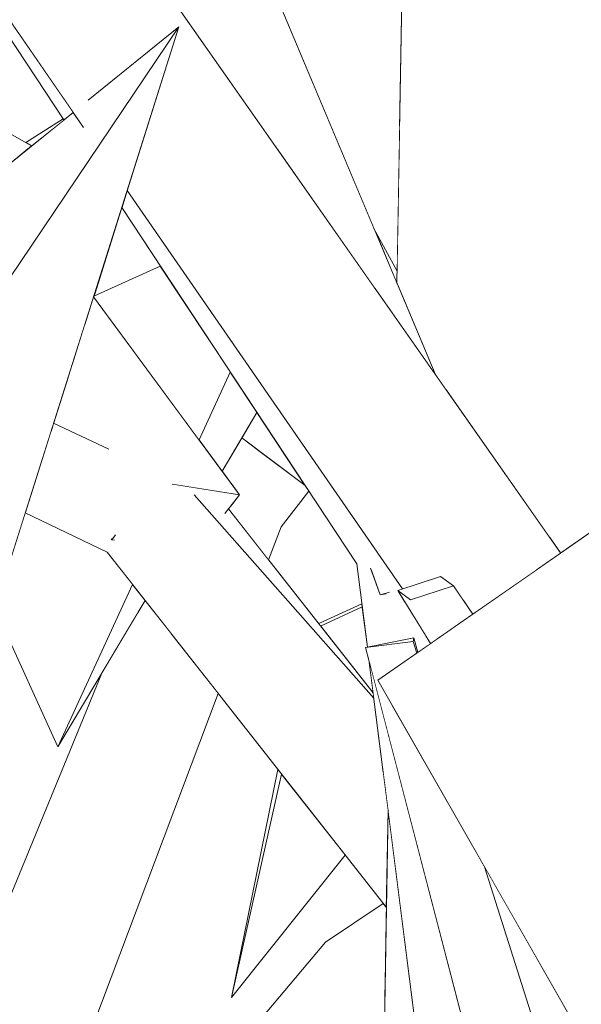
# Model space of a CAD drawing. Extents: x -289599 to -184549, y 66678 to 295474.
# Tile 262 of 656: x -263689 to -263645, y 71679 to 71757. Entities that reach past the tile are written whole.
import ezdxf

# ---------------------------------------------------------------- set-up
doc = ezdxf.new("R2010")
doc.units = 0
doc.header["$MEASUREMENT"] = 0
doc.linetypes.add('Wipeout_Contour', pattern=[1000, 0, -1000])
doc.layers.add('arch drzewa', color=8, linetype='Continuous')
doc.layers.add('arch drzewa_Nr_Pióra__4', color=8, linetype='Continuous', lineweight=9)

msp = doc.modelspace()

# ---------------------------------------------------------------- wipeouts: each hides what was drawn before it
at = {"color": 254, "linetype": 'Wipeout_Contour', "lineweight": 0, "ltscale": 2884242.777742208}
msp.add_wipeout([(-263648.259, 71760.285), (-263641.524, 71720.563), (-263639.148, 71731.718), (-263633.99, 71760.123), (-263639.739, 71760.189), (-263639.855, 71757.916), (-263640.048, 71757.494), (-263642.859, 71757.942), (-263643.531, 71760.232)], dxfattribs=at).dxf.layer = 'arch drzewa'
at = {"color": 254, "linetype": 'Wipeout_Contour', "lineweight": 0, "ltscale": 1281901.854299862}
msp.add_wipeout([(-263658.377, 71711.254), (-263656.101, 71708.306), (-263653.49, 71710.126), (-263654.996, 71712.344)], dxfattribs=at).dxf.layer = 'arch drzewa'
at = {"color": 254, "linetype": 'Wipeout_Contour', "lineweight": 0, "ltscale": 1602306.615246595}
msp.add_wipeout([(-263661.047, 71642.204), (-263645.986, 71641.279), (-263647.31, 71653.246), (-263656.666, 71667.183), (-263660.156, 71694.707)], dxfattribs=at).dxf.layer = 'arch drzewa'

# ---------------------------------------------------------------- next in the draw order: wipeouts: each hides what was drawn before it
at = {"color": 254, "linetype": 'Wipeout_Contour', "lineweight": 0, "ltscale": 1602344.401547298}
msp.add_wipeout([(-263641.524, 71720.563), (-263648.259, 71760.285), (-263647.416, 71716.14), (-263646.578, 71714.945), (-263641.939, 71718.179)], dxfattribs=at).dxf.layer = 'arch drzewa'
at = {"color": 254, "linetype": 'Wipeout_Contour', "lineweight": 0, "ltscale": 961415.988501}
msp.add_wipeout([(-263654.266, 71711.27), (-263653.49, 71710.126), (-263648.392, 71713.68)], dxfattribs=at).dxf.layer = 'arch drzewa'
at = {"color": 254, "linetype": 'Wipeout_Contour', "lineweight": 0, "ltscale": 961429.062134}
msp.add_wipeout([(-263658.377, 71711.254), (-263656.358, 71708.127), (-263656.101, 71708.306)], dxfattribs=at).dxf.layer = 'arch drzewa'
at = {"color": 254, "linetype": 'Wipeout_Contour', "lineweight": 0, "ltscale": 1922753.528683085}
msp.add_wipeout([(-263652.56, 71690.224), (-263648.961, 71678.864), (-263648.42, 71678.356), (-263641.557, 71672.329), (-263644.127, 71678.381), (-263644.733, 71676.53)], dxfattribs=at).dxf.layer = 'arch drzewa'

# ---------------------------------------------------------------- next in the draw order: wipeouts: each hides what was drawn before it
at = {"color": 254, "linetype": 'Wipeout_Contour', "lineweight": 0, "ltscale": 1281919.705739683}
msp.add_wipeout([(-263659.057, 71759.447), (-263655.551, 71727.749), (-263647.416, 71716.14), (-263648.259, 71760.285)], dxfattribs=at).dxf.layer = 'arch drzewa'
at = {"color": 254, "linetype": 'Wipeout_Contour', "lineweight": 0, "ltscale": 1281908.779340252}
msp.add_wipeout([(-263659.395, 71711.987), (-263656.701, 71707.888), (-263656.358, 71708.127), (-263658.377, 71711.254)], dxfattribs=at).dxf.layer = 'arch drzewa'
at = {"color": 254, "linetype": 'Wipeout_Contour', "lineweight": 0, "ltscale": 2243230.996164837}
msp.add_wipeout([(-263661.628, 71706.315), (-263656.666, 71667.183), (-263647.31, 71653.246), (-263646.187, 71651.816), (-263645.819, 71650.816), (-263652.405, 71675.625), (-263654.013, 71677.151)], dxfattribs=at).dxf.layer = 'arch drzewa'

# ---------------------------------------------------------------- next in the draw order: wipeouts: each hides what was drawn before it
at = {"color": 254, "linetype": 'Wipeout_Contour', "lineweight": 0, "ltscale": 1281935.962920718}
msp.add_wipeout([(-263659.452, 71736.181), (-263656.458, 71729.044), (-263655.551, 71727.749), (-263659.057, 71759.447)], dxfattribs=at).dxf.layer = 'arch drzewa'
at = {"color": 254, "linetype": 'Wipeout_Contour', "lineweight": 0, "ltscale": 961431.127337}
msp.add_wipeout([(-263659.395, 71711.987), (-263656.811, 71707.811), (-263656.701, 71707.888)], dxfattribs=at).dxf.layer = 'arch drzewa'

# ---------------------------------------------------------------- next in the draw order: wipeouts: each hides what was drawn before it
at = {"color": 254, "linetype": 'Wipeout_Contour', "lineweight": 0, "ltscale": 2564006.742345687}
msp.add_wipeout([(-263672.895, 71768.228), (-263670.313, 71762.072), (-263659.243, 71748.508), (-263659.062, 71759.128), (-263668.87, 71775.852), (-263669.874, 71772.333), (-263670.89, 71772.255), (-263671.561, 71772.268)], dxfattribs=at).dxf.layer = 'arch drzewa'
at = {"color": 254, "linetype": 'Wipeout_Contour', "lineweight": 0, "ltscale": 1281908.932063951}
msp.add_wipeout([(-263656.013, 71713.077), (-263659.395, 71711.987), (-263658.377, 71711.254), (-263654.996, 71712.344)], dxfattribs=at).dxf.layer = 'arch drzewa'
at = {"color": 254, "linetype": 'Wipeout_Contour', "lineweight": 0, "ltscale": 961427.972227}
msp.add_wipeout([(-263657.234, 71708.495), (-263657.061, 71707.637), (-263656.811, 71707.811)], dxfattribs=at).dxf.layer = 'arch drzewa'

# ---------------------------------------------------------------- next in the draw order: wipeouts: each hides what was drawn before it
at = {"color": 254, "linetype": 'Wipeout_Contour', "lineweight": 0, "ltscale": 1281964.905765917}
msp.add_wipeout([(-263670.313, 71762.072), (-263661.262, 71740.496), (-263659.436, 71737.14), (-263659.243, 71748.508)], dxfattribs=at).dxf.layer = 'arch drzewa'
at = {"color": 254, "linetype": 'Wipeout_Contour', "lineweight": 0, "ltscale": 3845749.720013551}
msp.add_wipeout([(-263661.251, 71712.965), (-263662.612, 71714.073), (-263660.917, 71707.689), (-263658.112, 71708.248), (-263657.814, 71707.112), (-263657.061, 71707.637), (-263657.234, 71708.495), (-263658.73, 71710.912), (-263660.149, 71712.068), (-263660.073, 71711.849), (-263660.33, 71711.723), (-263660.784, 71711.647)], dxfattribs=at).dxf.layer = 'arch drzewa'

# ---------------------------------------------------------------- next in the draw order: wipeouts: each hides what was drawn before it
at = {"color": 254, "linetype": 'Wipeout_Contour', "lineweight": 0, "ltscale": 5128627.90126088}
msp.add_wipeout([(-263726.307, 71814.036), (-263728.429, 71812.618), (-263679.419, 71754.094), (-263676.616, 71756.361), (-263677.904, 71752.285), (-263646.613, 71714.92), (-263646.578, 71714.945), (-263701.849, 71793.819), (-263702.623, 71788.858), (-263717.81, 71816.43), (-263717.742, 71816.499), (-263719.3, 71818.722), (-263722.585, 71816.525), (-263722.007, 71814.752), (-263721.859, 71813.762), (-263722.723, 71813.655)], dxfattribs=at).dxf.layer = 'arch drzewa'
at = {"color": 254, "linetype": 'Wipeout_Contour', "lineweight": 0, "ltscale": 961443.08679}
msp.add_wipeout([(-263662.612, 71714.073), (-263661.78, 71707.517), (-263660.917, 71707.689)], dxfattribs=at).dxf.layer = 'arch drzewa'
at = {"color": 254, "linetype": 'Wipeout_Contour', "lineweight": 0, "ltscale": 1281907.455210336}
msp.add_wipeout([(-263658.179, 71707.964), (-263657.892, 71707.057), (-263657.814, 71707.112), (-263658.112, 71708.248)], dxfattribs=at).dxf.layer = 'arch drzewa'

# ---------------------------------------------------------------- next in the draw order: wipeouts: each hides what was drawn before it
at = {"color": 254, "linetype": 'Wipeout_Contour', "lineweight": 0, "ltscale": 1282105.541233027}
msp.add_wipeout([(-263679.419, 71754.094), (-263728.429, 71812.618), (-263684.166, 71748.513), (-263683.662, 71750.663)], dxfattribs=at).dxf.layer = 'arch drzewa'
at = {"color": 254, "linetype": 'Wipeout_Contour', "lineweight": 0, "ltscale": 1282025.252766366}
msp.add_wipeout([(-263686.621, 71724.696), (-263681.649, 71722.527), (-263682.199, 71723.138), (-263686.47, 71725.173)], dxfattribs=at).dxf.layer = 'arch drzewa'

# ---------------------------------------------------------------- next in the draw order: wipeouts: each hides what was drawn before it
at = {"color": 254, "linetype": 'Wipeout_Contour', "lineweight": 0, "ltscale": 961573.751411}
msp.add_wipeout([(-263709.602, 71785.35), (-263685.666, 71749.043), (-263684.938, 71749.631)], dxfattribs=at).dxf.layer = 'arch drzewa'
at = {"color": 254, "linetype": 'Wipeout_Contour', "lineweight": 0, "ltscale": 2563856.713723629}
msp.add_wipeout([(-263677.904, 71752.285), (-263680.687, 71743.476), (-263659.027, 71712.106), (-263656.013, 71713.077), (-263654.996, 71712.344), (-263654.266, 71711.27), (-263648.392, 71713.68), (-263646.613, 71714.92)], dxfattribs=at).dxf.layer = 'arch drzewa'

# ---------------------------------------------------------------- next in the draw order: wipeouts: each hides what was drawn before it
at = {"color": 254, "linetype": 'Wipeout_Contour', "lineweight": 0, "ltscale": 1602614.311701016}
msp.add_wipeout([(-263701.563, 71754.545), (-263701.028, 71750.105), (-263693.122, 71748.385), (-263690.641, 71745.02), (-263688.198, 71746.995)], dxfattribs=at).dxf.layer = 'arch drzewa'
at = {"color": 254, "linetype": 'Wipeout_Contour', "lineweight": 0, "ltscale": 2884379.858180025}
msp.add_wipeout([(-263681.111, 71742.134), (-263662.612, 71714.073), (-263661.251, 71712.965), (-263661.517, 71713.714), (-263660.149, 71712.068), (-263658.73, 71710.912), (-263659.395, 71711.987), (-263659.027, 71712.106), (-263680.687, 71743.476)], dxfattribs=at).dxf.layer = 'arch drzewa'

# ---------------------------------------------------------------- next in the draw order: wipeouts: each hides what was drawn before it
at = {"color": 254, "linetype": 'Wipeout_Contour', "lineweight": 0, "ltscale": 1602470.420599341}
msp.add_wipeout([(-263677.126, 71767.448), (-263661.038, 71735.579), (-263660.665, 71735.047), (-263656.458, 71729.044), (-263672.895, 71768.228)], dxfattribs=at).dxf.layer = 'arch drzewa'
at = {"color": 254, "linetype": 'Wipeout_Contour', "lineweight": 0, "ltscale": 1281922.667984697}
msp.add_wipeout([(-263660.149, 71712.068), (-263661.517, 71713.714), (-263660.784, 71711.647), (-263660.073, 71711.849)], dxfattribs=at).dxf.layer = 'arch drzewa'

# ---------------------------------------------------------------- next in the draw order: wipeouts: each hides what was drawn before it
at = {"color": 254, "linetype": 'Wipeout_Contour', "lineweight": 0, "ltscale": 961493.879334}
msp.add_wipeout([(-263677.126, 71767.448), (-263668.755, 71746.593), (-263661.038, 71735.579)], dxfattribs=at).dxf.layer = 'arch drzewa'
at = {"color": 254, "linetype": 'Wipeout_Contour', "lineweight": 0, "ltscale": 1922937.807575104}
msp.add_wipeout([(-263675.41, 71719.525), (-263661.271, 71703.503), (-263661.324, 71703.917), (-263672.708, 71718.415), (-263672.989, 71718.053), (-263674.164, 71719.124)], dxfattribs=at).dxf.layer = 'arch drzewa'
at = {"color": 254, "linetype": 'Wipeout_Contour', "lineweight": 0, "ltscale": 961440.789716}
msp.add_wipeout([(-263660.073, 71711.849), (-263660.784, 71711.647), (-263660.33, 71711.723)], dxfattribs=at).dxf.layer = 'arch drzewa'

# ---------------------------------------------------------------- next in the draw order: wipeouts: each hides what was drawn before it
at = {"color": 254, "linetype": 'Wipeout_Contour', "lineweight": 0, "ltscale": 1282025.60505594}
msp.add_wipeout([(-263677.126, 71767.448), (-263680.245, 71766.49), (-263675.339, 71755.988), (-263668.755, 71746.593)], dxfattribs=at).dxf.layer = 'arch drzewa'
at = {"color": 254, "linetype": 'Wipeout_Contour', "lineweight": 0, "ltscale": 961459.514639}
msp.add_wipeout([(-263661.262, 71740.496), (-263659.452, 71736.181), (-263659.436, 71737.14)], dxfattribs=at).dxf.layer = 'arch drzewa'
at = {"color": 254, "linetype": 'Wipeout_Contour', "lineweight": 0, "ltscale": 1281955.120012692}
msp.add_wipeout([(-263675.41, 71719.525), (-263682.257, 71714.999), (-263660.527, 71697.636), (-263661.271, 71703.503)], dxfattribs=at).dxf.layer = 'arch drzewa'

# ---------------------------------------------------------------- next in the draw order: linework, layer by layer
at = {"layer": 'arch drzewa_Nr_Pióra__4', "linetype": 'Continuous'}
for p, q in [((-263659.452, 71736.181), (-263659.057, 71759.447)), ((-263659.436, 71737.14), (-263661.262, 71740.496))]:
    msp.add_line(p, q, dxfattribs=at)

# ---------------------------------------------------------------- next in the draw order: wipeouts: each hides what was drawn before it
at = {"color": 254, "linetype": 'Wipeout_Contour', "lineweight": 0, "ltscale": 961527.414685}
msp.add_wipeout([(-263680.245, 71766.49), (-263677.728, 71759.397), (-263675.339, 71755.988)], dxfattribs=at).dxf.layer = 'arch drzewa'
at = {"color": 254, "linetype": 'Wipeout_Contour', "lineweight": 0, "ltscale": 2564012.772752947}
msp.add_wipeout([(-263686.621, 71724.696), (-263686.683, 71724.5), (-263675.41, 71719.525), (-263674.164, 71719.124), (-263677.121, 71720.362), (-263678.703, 71721.066), (-263678.848, 71721.138), (-263681.649, 71722.527)], dxfattribs=at).dxf.layer = 'arch drzewa'
at = {"color": 254, "linetype": 'Wipeout_Contour', "lineweight": 0, "ltscale": 1281929.75599682}
msp.add_wipeout([(-263660.527, 71697.636), (-263682.257, 71714.999), (-263660.286, 71687.03), (-263660.156, 71694.707)], dxfattribs=at).dxf.layer = 'arch drzewa'

# ---------------------------------------------------------------- next in the draw order: wipeouts: each hides what was drawn before it
at = {"color": 254, "linetype": 'Wipeout_Contour', "lineweight": 0, "ltscale": 961514.082631}
msp.add_wipeout([(-263686.683, 71724.5), (-263686.979, 71723.561), (-263675.41, 71719.525)], dxfattribs=at).dxf.layer = 'arch drzewa'
at = {"color": 254, "linetype": 'Wipeout_Contour', "lineweight": 0, "ltscale": 961500.689323}
msp.add_wipeout([(-263686.139, 71699.687), (-263679.277, 71711.206), (-263680.261, 71712.457)], dxfattribs=at).dxf.layer = 'arch drzewa'
at = {"color": 254, "linetype": 'Wipeout_Contour', "lineweight": 0, "ltscale": 1281932.73138352}
msp.add_wipeout([(-263665.611, 71709.377), (-263665.457, 71709.181), (-263662.185, 71710.71), (-263662.213, 71710.93)], dxfattribs=at).dxf.layer = 'arch drzewa'
at = {"color": 254, "linetype": 'Wipeout_Contour', "lineweight": 0, "ltscale": 1281913.767900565}
msp.add_wipeout([(-263658.179, 71707.964), (-263661.934, 71707.486), (-263660.816, 71705.019), (-263657.892, 71707.057)], dxfattribs=at).dxf.layer = 'arch drzewa'
at = {"color": 254, "linetype": 'Wipeout_Contour', "lineweight": 0, "ltscale": 961406.303484}
msp.add_wipeout([(-263652.56, 71690.224), (-263660.055, 71703.34), (-263648.946, 71678.817)], dxfattribs=at).dxf.layer = 'arch drzewa'
at = {"color": 254, "linetype": 'Wipeout_Contour', "lineweight": 0, "ltscale": 961454.187665}
msp.add_wipeout([(-263672.475, 71679.944), (-263668.535, 71697.53), (-263668.821, 71697.895)], dxfattribs=at).dxf.layer = 'arch drzewa'

# ---------------------------------------------------------------- next in the draw order: wipeouts: each hides what was drawn before it
at = {"color": 254, "linetype": 'Wipeout_Contour', "lineweight": 0, "ltscale": 1282016.660594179}
msp.add_wipeout([(-263686.979, 71723.561), (-263688.706, 71718.098), (-263682.257, 71714.999), (-263675.41, 71719.525)], dxfattribs=at).dxf.layer = 'arch drzewa'
at = {"color": 254, "linetype": 'Wipeout_Contour', "lineweight": 0, "ltscale": 1922842.189237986}
msp.add_wipeout([(-263660.816, 71705.019), (-263661.934, 71707.486), (-263654.013, 71677.151), (-263648.946, 71678.817), (-263660.055, 71703.34), (-263660.958, 71704.92)], dxfattribs=at).dxf.layer = 'arch drzewa'
at = {"color": 254, "linetype": 'Wipeout_Contour', "lineweight": 0, "ltscale": 961446.828117}
msp.add_wipeout([(-263668.535, 71697.53), (-263672.475, 71679.944), (-263663.521, 71691.148)], dxfattribs=at).dxf.layer = 'arch drzewa'

# ---------------------------------------------------------------- next in the draw order: wipeouts: each hides what was drawn before it
at = {"color": 254, "linetype": 'Wipeout_Contour', "lineweight": 0, "ltscale": 961509.486442}
msp.add_wipeout([(-263683.331, 71735.107), (-263684, 71732.992), (-263671.844, 71719.528)], dxfattribs=at).dxf.layer = 'arch drzewa'
at = {"color": 254, "linetype": 'Wipeout_Contour', "lineweight": 0, "ltscale": 1602523.123797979}
msp.add_wipeout([(-263688.706, 71718.098), (-263691.091, 71710.549), (-263686.139, 71699.687), (-263680.261, 71712.457), (-263682.257, 71714.999)], dxfattribs=at).dxf.layer = 'arch drzewa'
at = {"color": 254, "linetype": 'Wipeout_Contour', "lineweight": 0, "ltscale": 961435.467719}
msp.add_wipeout([(-263661.934, 71707.486), (-263658.179, 71707.964), (-263658.112, 71708.248)], dxfattribs=at).dxf.layer = 'arch drzewa'

# ---------------------------------------------------------------- next in the draw order: wipeouts: each hides what was drawn before it
at = {"color": 254, "linetype": 'Wipeout_Contour', "lineweight": 0, "ltscale": 1602508.49329922}
msp.add_wipeout([(-263684, 71732.992), (-263684.959, 71729.956), (-263678.703, 71721.066), (-263677.121, 71720.362), (-263671.844, 71719.528)], dxfattribs=at).dxf.layer = 'arch drzewa'
at = {"color": 254, "linetype": 'Wipeout_Contour', "lineweight": 0, "ltscale": 961391.271698}
msp.add_wipeout([(-263644.733, 71676.53), (-263660.958, 71704.92), (-263631.673, 71725.335)], dxfattribs=at).dxf.layer = 'arch drzewa'

# ---------------------------------------------------------------- next in the draw order: linework, layer by layer
at = {"layer": 'arch drzewa_Nr_Pióra__4', "linetype": 'Continuous'}
for p, q in [((-263660.784, 71711.647), (-263661.532, 71713.756)), ((-263659.395, 71711.987), (-263656.013, 71713.077)), ((-263654.996, 71712.344), (-263658.377, 71711.254)), ((-263656.013, 71713.077), (-263654.996, 71712.344)), ((-263653.49, 71710.126), (-263654.996, 71712.344)), ((-263660.032, 71711.86), (-263660.784, 71711.647)), ((-263660.784, 71711.647), (-263660.304, 71711.727)), ((-263658.377, 71711.254), (-263659.395, 71711.987)), ((-263656.811, 71707.811), (-263659.395, 71711.987)), ((-263658.112, 71708.248), (-263658.179, 71707.964)), ((-263657.892, 71707.057), (-263658.179, 71707.964)), ((-263657.814, 71707.112), (-263658.112, 71708.248)), ((-263648.946, 71678.817), (-263652.56, 71690.224))]:
    msp.add_line(p, q, dxfattribs=at)

# ---------------------------------------------------------------- next in the draw order: wipeouts: each hides what was drawn before it
at = {"color": 254, "linetype": 'Wipeout_Contour', "lineweight": 0, "ltscale": 1282017.847948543}
msp.add_wipeout([(-263685.363, 71728.676), (-263678.848, 71721.138), (-263678.703, 71721.066), (-263684.959, 71729.956)], dxfattribs=at).dxf.layer = 'arch drzewa'
at = {"color": 254, "linetype": 'Wipeout_Contour', "lineweight": 0, "ltscale": 1281982.182349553}
msp.add_wipeout([(-263675.022, 71723.838), (-263673.213, 71721.386), (-263670.47, 71725.992), (-263672.566, 71729.172)], dxfattribs=at).dxf.layer = 'arch drzewa'
at = {"color": 254, "linetype": 'Wipeout_Contour', "lineweight": 0, "ltscale": 1281981.557941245}
msp.add_wipeout([(-263671.844, 71719.528), (-263677.121, 71720.362), (-263674.164, 71719.124), (-263672.989, 71718.053)], dxfattribs=at).dxf.layer = 'arch drzewa'
at = {"color": 254, "linetype": 'Wipeout_Contour', "lineweight": 0, "ltscale": 1922888.14327373}
msp.add_wipeout([(-263662.185, 71710.71), (-263665.457, 71709.181), (-263661.324, 71703.917), (-263661.628, 71706.315), (-263661.934, 71707.486), (-263661.78, 71707.517)], dxfattribs=at).dxf.layer = 'arch drzewa'

# ---------------------------------------------------------------- next in the draw order: linework, layer by layer
at = {"layer": 'arch drzewa_Nr_Pióra__4', "linetype": 'Continuous'}
for p, q in [((-263660.958, 71704.92), (-263631.673, 71725.335)), ((-263661.78, 71707.517), (-263662.612, 71714.073)), ((-263665.611, 71709.377), (-263662.213, 71710.93)), ((-263665.457, 71709.181), (-263662.185, 71710.71)), ((-263661.934, 71707.486), (-263658.112, 71708.248)), ((-263658.179, 71707.964), (-263661.934, 71707.486))]:
    msp.add_line(p, q, dxfattribs=at)

# ---------------------------------------------------------------- next in the draw order: wipeouts: each hides what was drawn before it
at = {"color": 254, "linetype": 'Wipeout_Contour', "lineweight": 0, "ltscale": 1602525.23017446}
msp.add_wipeout([(-263686.47, 71725.173), (-263682.199, 71723.138), (-263681.649, 71722.527), (-263678.848, 71721.138), (-263685.363, 71728.676)], dxfattribs=at).dxf.layer = 'arch drzewa'
at = {"color": 254, "linetype": 'Wipeout_Contour', "lineweight": 0, "ltscale": 961475.893875}
msp.add_wipeout([(-263671.659, 71723.995), (-263666.684, 71720.249), (-263670.47, 71725.992)], dxfattribs=at).dxf.layer = 'arch drzewa'
at = {"color": 254, "linetype": 'Wipeout_Contour', "lineweight": 0, "ltscale": 1602458.193125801}
msp.add_wipeout([(-263672.708, 71718.415), (-263671.002, 71716.242), (-263669.552, 71714.396), (-263668.576, 71716.99), (-263672.55, 71718.619)], dxfattribs=at).dxf.layer = 'arch drzewa'

# ---------------------------------------------------------------- next in the draw order: wipeouts: each hides what was drawn before it
at = {"color": 254, "linetype": 'Wipeout_Contour', "lineweight": 0, "ltscale": 1602513.811923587}
msp.add_wipeout([(-263683.315, 71735.157), (-263683.331, 71735.107), (-263675.022, 71723.838), (-263672.566, 71729.172), (-263678.076, 71737.53)], dxfattribs=at).dxf.layer = 'arch drzewa'
at = {"color": 254, "linetype": 'Wipeout_Contour', "lineweight": 0, "ltscale": 1281955.354856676}
msp.add_wipeout([(-263668.576, 71716.99), (-263666.395, 71719.811), (-263666.684, 71720.249), (-263666.831, 71720.36)], dxfattribs=at).dxf.layer = 'arch drzewa'

# ---------------------------------------------------------------- next in the draw order: linework, layer by layer
at = {"layer": 'arch drzewa_Nr_Pióra__4', "linetype": 'Continuous'}
msp.add_line((-263656.458, 71729.044), (-263672.895, 71768.228), dxfattribs=at)

# ---------------------------------------------------------------- next in the draw order: wipeouts: each hides what was drawn before it
at = {"color": 254, "linetype": 'Wipeout_Contour', "lineweight": 0, "ltscale": 961519.657542}
msp.add_wipeout([(-263683.315, 71735.157), (-263678.076, 71737.53), (-263681.111, 71742.134)], dxfattribs=at).dxf.layer = 'arch drzewa'
at = {"color": 254, "linetype": 'Wipeout_Contour', "lineweight": 0, "ltscale": 1922950.982983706}
msp.add_wipeout([(-263671.844, 71719.528), (-263672.55, 71718.619), (-263668.576, 71716.99), (-263666.831, 71720.36), (-263670.423, 71723.064), (-263672.467, 71720.374)], dxfattribs=at).dxf.layer = 'arch drzewa'

# ---------------------------------------------------------------- next in the draw order: linework, layer by layer
at = {"layer": 'arch drzewa_Nr_Pióra__4', "linetype": 'Continuous'}
for p, q in [((-263673, 71718.04), (-263671.844, 71719.528)), ((-263668.576, 71716.99), (-263666.395, 71719.811)), ((-263661.324, 71703.917), (-263672.708, 71718.415)), ((-263669.552, 71714.396), (-263668.576, 71716.99))]:
    msp.add_line(p, q, dxfattribs=at)

# ---------------------------------------------------------------- next in the draw order: wipeouts: each hides what was drawn before it
at = {"color": 254, "linetype": 'Wipeout_Contour', "lineweight": 0, "ltscale": 2243598.509429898}
msp.add_wipeout([(-263684.938, 71749.631), (-263702.807, 71735.182), (-263692.616, 71705.721), (-263690.886, 71735.182), (-263676.616, 71756.361), (-263683.662, 71750.663), (-263684.166, 71748.513)], dxfattribs=at).dxf.layer = 'arch drzewa'
at = {"color": 254, "linetype": 'Wipeout_Contour', "lineweight": 0, "ltscale": 1281973.733173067}
msp.add_wipeout([(-263670.535, 71723.149), (-263672.497, 71720.414), (-263672.467, 71720.374), (-263670.423, 71723.064)], dxfattribs=at).dxf.layer = 'arch drzewa'

# ---------------------------------------------------------------- next in the draw order: wipeouts: each hides what was drawn before it
at = {"color": 254, "linetype": 'Wipeout_Contour', "lineweight": 0, "ltscale": 961532.145658}
msp.add_wipeout([(-263692.616, 71705.721), (-263676.616, 71756.361), (-263690.886, 71735.182)], dxfattribs=at).dxf.layer = 'arch drzewa'
at = {"color": 254, "linetype": 'Wipeout_Contour', "lineweight": 0, "ltscale": 1281976.038420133}
msp.add_wipeout([(-263671.659, 71723.995), (-263673.213, 71721.386), (-263672.497, 71720.414), (-263670.535, 71723.149)], dxfattribs=at).dxf.layer = 'arch drzewa'

# ---------------------------------------------------------------- next in the draw order: linework, layer by layer
at = {"layer": 'arch drzewa_Nr_Pióra__4', "linetype": 'Continuous'}
for p, q in [((-263683.749, 71750.593), (-263676.616, 71756.361)), ((-263659.027, 71712.106), (-263680.687, 71743.476)), ((-263662.612, 71714.073), (-263681.111, 71742.134)), ((-263683.315, 71735.157), (-263678.076, 71737.53)), ((-263671.844, 71719.528), (-263683.331, 71735.107)), ((-263672.566, 71729.172), (-263675.022, 71723.838)), ((-263673.213, 71721.386), (-263670.47, 71725.992)), ((-263682.13, 71723.105), (-263686.47, 71725.173)), ((-263671.659, 71723.995), (-263666.684, 71720.249)), ((-263671.844, 71719.528), (-263677.135, 71720.364)), ((-263682.257, 71714.999), (-263688.706, 71718.098)), ((-263681.589, 71716.38), (-263681.9, 71715.979)), ((-263681.9, 71715.979), (-263681.949, 71716.059)), ((-263681.9, 71715.979), (-263681.683, 71715.945))]:
    msp.add_line(p, q, dxfattribs=at)

# ---------------------------------------------------------------- next in the draw order: wipeouts: each hides what was drawn before it
at = {"color": 254, "linetype": 'Wipeout_Contour', "lineweight": 0, "ltscale": 1282060.376415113}
msp.add_wipeout([(-263685.72, 71749.125), (-263688.663, 71747.257), (-263688.198, 71746.995), (-263685.666, 71749.043)], dxfattribs=at).dxf.layer = 'arch drzewa'
at = {"color": 254, "linetype": 'Wipeout_Contour', "lineweight": 0, "ltscale": 1281980.264300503}
msp.add_wipeout([(-263693.012, 71652.865), (-263692.603, 71653.203), (-263673.517, 71703.872), (-263676.754, 71707.993)], dxfattribs=at).dxf.layer = 'arch drzewa'

# ---------------------------------------------------------------- next in the draw order: linework, layer by layer
at = {"layer": 'arch drzewa_Nr_Pióra__4', "linetype": 'Continuous'}
for p, q in [((-263684.113, 71748.437), (-263728.429, 71812.618)), ((-263646.578, 71714.945), (-263701.849, 71793.819)), ((-263685.666, 71749.043), (-263709.602, 71785.351)), ((-263690.886, 71735.182), (-263676.616, 71756.361)), ((-263688.198, 71746.995), (-263701.563, 71754.545)), ((-263702.807, 71735.182), (-263684.938, 71749.631)), ((-263688.663, 71747.257), (-263685.72, 71749.125)), ((-263661.271, 71703.503), (-263675.41, 71719.525))]:
    msp.add_line(p, q, dxfattribs=at)

# ---------------------------------------------------------------- next in the draw order: wipeouts: each hides what was drawn before it
at = {"color": 254, "linetype": 'Wipeout_Contour', "lineweight": 0, "ltscale": 1602487.619932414}
msp.add_wipeout([(-263696.199, 71656.108), (-263694.696, 71651.473), (-263693.012, 71652.865), (-263676.754, 71707.993), (-263677.251, 71708.626)], dxfattribs=at).dxf.layer = 'arch drzewa'

# ---------------------------------------------------------------- next in the draw order: wipeouts: each hides what was drawn before it
at = {"color": 254, "linetype": 'Wipeout_Contour', "lineweight": 0, "ltscale": 1281995.004863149}
msp.add_wipeout([(-263679.782, 71710.359), (-263696.199, 71656.108), (-263677.251, 71708.626), (-263679.277, 71711.206)], dxfattribs=at).dxf.layer = 'arch drzewa'

# ---------------------------------------------------------------- next in the draw order: wipeouts: each hides what was drawn before it
at = {"color": 254, "linetype": 'Wipeout_Contour', "lineweight": 0, "ltscale": 1282008.422113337}
msp.add_wipeout([(-263682.689, 71705.479), (-263704.015, 71653.459), (-263696.199, 71656.108), (-263679.782, 71710.359)], dxfattribs=at).dxf.layer = 'arch drzewa'
at = {"color": 254, "linetype": 'Wipeout_Contour', "lineweight": 0, "ltscale": 1281902.677133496}
msp.add_wipeout([(-263678.734, 71650.612), (-263660.477, 71675.775), (-263660.388, 71681.066), (-263662.392, 71681.351)], dxfattribs=at).dxf.layer = 'arch drzewa'

# ---------------------------------------------------------------- next in the draw order: linework, layer by layer
at = {"layer": 'arch drzewa_Nr_Pióra__4', "linetype": 'Continuous'}
for p, q in [((-263676.616, 71756.361), (-263692.616, 71705.721)), ((-263680.261, 71712.457), (-263686.139, 71699.687)), ((-263686.139, 71699.687), (-263679.277, 71711.206)), ((-263686.139, 71699.687), (-263691.091, 71710.549))]:
    msp.add_line(p, q, dxfattribs=at)

# ---------------------------------------------------------------- next in the draw order: wipeouts: each hides what was drawn before it
at = {"color": 254, "linetype": 'Wipeout_Contour', "lineweight": 0, "ltscale": 961444.266097}
msp.add_wipeout([(-263662.392, 71681.351), (-263682.557, 71652.702), (-263678.734, 71650.612)], dxfattribs=at).dxf.layer = 'arch drzewa'

# ---------------------------------------------------------------- next in the draw order: wipeouts: each hides what was drawn before it
at = {"color": 254, "linetype": 'Wipeout_Contour', "lineweight": 0, "ltscale": 961440.219236}
msp.add_wipeout([(-263682.557, 71652.702), (-263662.392, 71681.351), (-263665.078, 71684.308)], dxfattribs=at).dxf.layer = 'arch drzewa'

# ---------------------------------------------------------------- next in the draw order: wipeouts: each hides what was drawn before it
at = {"color": 254, "linetype": 'Wipeout_Contour', "lineweight": 0, "ltscale": 961458.399637}
msp.add_wipeout([(-263665.078, 71684.308), (-263688.226, 71656.82), (-263682.557, 71652.702)], dxfattribs=at).dxf.layer = 'arch drzewa'
at = {"color": 254, "linetype": 'Wipeout_Contour', "lineweight": 0, "ltscale": 961420.733561}
msp.add_wipeout([(-263662.392, 71681.351), (-263660.388, 71681.066), (-263660.358, 71682.831)], dxfattribs=at).dxf.layer = 'arch drzewa'

# ---------------------------------------------------------------- next in the draw order: linework, layer by layer
at = {"layer": 'arch drzewa_Nr_Pióra__4', "linetype": 'Continuous'}
for p, q in [((-263704.015, 71653.459), (-263682.689, 71705.479)), ((-263692.603, 71653.203), (-263673.517, 71703.872)), ((-263672.475, 71679.944), (-263668.821, 71697.895)), ((-263672.475, 71679.944), (-263668.535, 71697.53))]:
    msp.add_line(p, q, dxfattribs=at)

# ---------------------------------------------------------------- next in the draw order: wipeouts: each hides what was drawn before it
at = {"color": 254, "linetype": 'Wipeout_Contour', "lineweight": 0, "ltscale": 961421.36967}
msp.add_wipeout([(-263662.392, 71681.351), (-263660.358, 71682.831), (-263660.356, 71682.946)], dxfattribs=at).dxf.layer = 'arch drzewa'

# ---------------------------------------------------------------- next in the draw order: wipeouts: each hides what was drawn before it
at = {"color": 254, "linetype": 'Wipeout_Contour', "lineweight": 0, "ltscale": 1602375.089810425}
msp.add_wipeout([(-263665.078, 71684.308), (-263662.392, 71681.351), (-263660.356, 71682.946), (-263660.286, 71687.03), (-263660.537, 71687.348)], dxfattribs=at).dxf.layer = 'arch drzewa'

# ---------------------------------------------------------------- next in the draw order: linework, layer by layer
at = {"layer": 'arch drzewa_Nr_Pióra__4', "linetype": 'Continuous'}
for p, q in [((-263660.286, 71687.03), (-263682.257, 71714.999)), ((-263654.013, 71677.151), (-263661.934, 71707.486)), ((-263656.643, 71667.002), (-263661.628, 71706.315)), ((-263644.733, 71676.53), (-263660.958, 71704.92)), ((-263661.047, 71642.204), (-263660.156, 71694.707)), ((-263663.521, 71691.148), (-263672.475, 71679.944)), ((-263665.078, 71684.308), (-263660.537, 71687.348)), ((-263688.226, 71656.82), (-263665.078, 71684.308))]:
    msp.add_line(p, q, dxfattribs=at)

doc.saveas('drawing.dxf')
